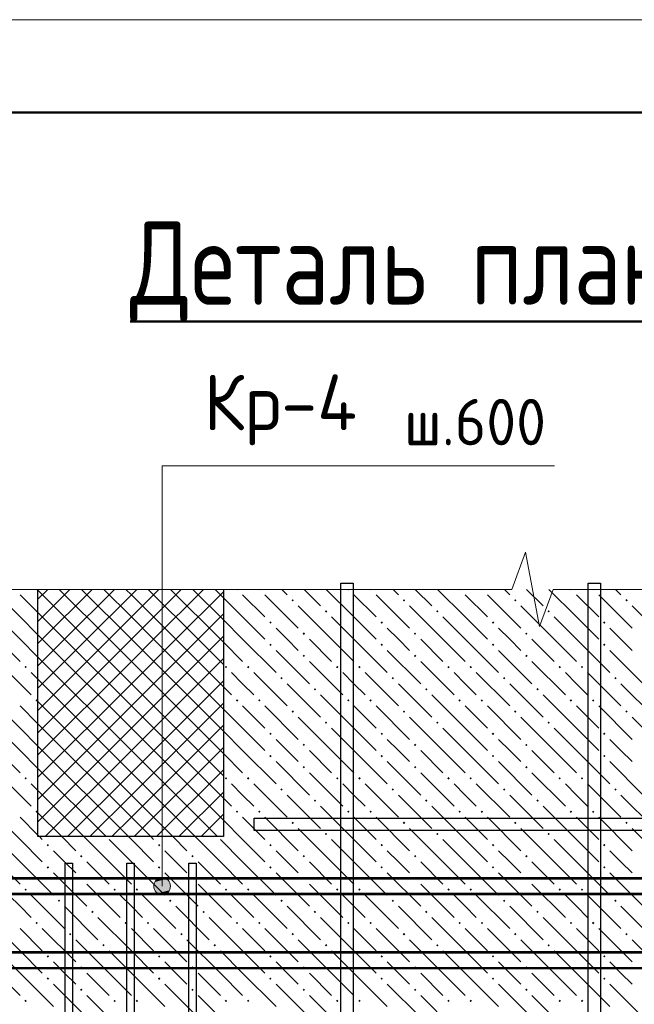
# Model space of a CAD drawing. Header units: millimetres. Extents: x 40580 to 1168286, y -220995 to 81020.
# Tile 278 of 419: x 722313 to 725626, y -91677 to -86368. Entities that reach past the tile are written whole.
import ezdxf

# ---------------------------------------------------------------- set-up
doc = ezdxf.new("R2010")
doc.units = ezdxf.units.MM
for name, color, linetype, lineweight in [('Standard', 7, 'Continuous', 25), ('ЖБ Перекрытие верхний уровень', 7, 'Continuous', 35), ('Позиционная метка номер позиции', 7, 'Continuous', 13), ('Поперечное армирование AW фон', 7, 'Continuous', 25), ('Примечания', 7, 'Continuous', 13), ('Ребро вкладыша арматура S1', 52, 'Continuous', 25), ('Текст_ общее', 7, 'Continuous', 25), ('Фоновоя арматура Х1', 52, 'Continuous', 25)]:
    doc.layers.add(name, color=color, linetype=linetype, lineweight=lineweight)
doc.layers.add('Стилевая поверхн.', color=7, linetype='Continuous')
doc.styles.add('GOST 2.304', font='isocpeur.ttf', dxfattribs={"width": 0.8})
doc.styles.add('GOST 2.304-81', font='txt')

msp = doc.modelspace()

# ---------------------------------------------------------------- hatches: boundary and pattern name
at = {"layer": 'ЖБ Перекрытие верхний уровень', "linetype": 'Continuous', "lineweight": -3, "transparency": 33554687}
for points in [[(722410, -89439.6), (722404.6, -89445), (722399.2, -89439.6)], [(723490, -89439.6), (723484.6, -89445), (723479.2, -89439.6)], [(723610, -89439.6), (723604.6, -89445), (723599.2, -89439.6)], [(724090, -89439.6), (724084.6, -89445), (724079.2, -89439.6)], [(724210, -89439.6), (724204.6, -89445), (724199.2, -89439.6)], [(724690, -89439.6), (724684.6, -89445), (724679.2, -89439.6)], [(724810, -89439.6), (724804.6, -89445), (724799.2, -89439.6)], [(725290, -89439.6), (725284.6, -89445), (725279.2, -89439.6)], [(725410, -89439.6), (725404.6, -89445), (725399.2, -89439.6)], [(723778.1, -89498.5), (723784.6, -89492), (723791.1, -89498.5), (723784.6, -89505)], [(724378.1, -89498.5), (724384.6, -89492), (724391.1, -89498.5), (724384.6, -89505)], [(724978.1, -89498.5), (724984.6, -89492), (724991.1, -89498.5), (724984.6, -89505)], [(725578.1, -89498.5), (725584.6, -89492), (725591.1, -89498.5), (725584.6, -89505)], [(723958.1, -89558.5), (723964.6, -89552), (723971.1, -89558.5), (723964.6, -89565)], [(724558.1, -89558.5), (724564.6, -89552), (724571.1, -89558.5), (724564.6, -89565)], [(725158.1, -89558.5), (725164.6, -89552), (725171.1, -89558.5), (725164.6, -89565)], [(723658.1, -89618.5), (723664.6, -89612), (723671.1, -89618.5), (723664.6, -89625)], [(724258.1, -89618.5), (724264.6, -89612), (724271.1, -89618.5), (724264.6, -89625)], [(724858.1, -89618.5), (724864.6, -89612), (724871.1, -89618.5), (724864.6, -89625)], [(725458.1, -89618.5), (725464.6, -89612), (725471.1, -89618.5), (725464.6, -89625)], [(723838.1, -89678.5), (723844.6, -89672), (723851.1, -89678.5), (723844.6, -89685)], [(724438.1, -89678.5), (724444.6, -89672), (724451.1, -89678.5), (724444.6, -89685)], [(725038.1, -89678.5), (725044.6, -89672), (725051.1, -89678.5), (725044.6, -89685)], [(723658.1, -89738.5), (723664.6, -89732), (723671.1, -89738.5), (723664.6, -89745)], [(724258.1, -89738.5), (724264.6, -89732), (724271.1, -89738.5), (724264.6, -89745)], [(724858.1, -89738.5), (724864.6, -89732), (724871.1, -89738.5), (724864.6, -89745)], [(725458.1, -89738.5), (725464.6, -89732), (725471.1, -89738.5), (725464.6, -89745)], [(723838.1, -89798.5), (723844.6, -89792), (723851.1, -89798.5), (723844.6, -89805)], [(724438.1, -89798.5), (724444.6, -89792), (724451.1, -89798.5), (724444.6, -89805)], [(725038.1, -89798.5), (725044.6, -89792), (725051.1, -89798.5), (725044.6, -89805)], [(722338.1, -89858.5), (722344.6, -89852), (722351.1, -89858.5), (722344.6, -89865)], [(723418.1, -89858.5), (723424.6, -89852), (723431.1, -89858.5), (723424.6, -89865)], [(723538.1, -89858.5), (723544.6, -89852), (723551.1, -89858.5), (723544.6, -89865)], [(724018.1, -89858.5), (724024.6, -89852), (724031.1, -89858.5), (724024.6, -89865)], [(724138.1, -89858.5), (724144.6, -89852), (724151.1, -89858.5), (724144.6, -89865)], [(724618.1, -89858.5), (724624.6, -89852), (724631.1, -89858.5), (724624.6, -89865)], [(724738.1, -89858.5), (724744.6, -89852), (724751.1, -89858.5), (724744.6, -89865)], [(725218.1, -89858.5), (725224.6, -89852), (725231.1, -89858.5), (725224.6, -89865)], [(725338.1, -89858.5), (725344.6, -89852), (725351.1, -89858.5), (725344.6, -89865)], [(723718.1, -89918.5), (723724.6, -89912), (723731.1, -89918.5), (723724.6, -89925)], [(724318.1, -89918.5), (724324.6, -89912), (724331.1, -89918.5), (724324.6, -89925)], [(724918.1, -89918.5), (724924.6, -89912), (724931.1, -89918.5), (724924.6, -89925)], [(725518.1, -89918.5), (725524.6, -89912), (725531.1, -89918.5), (725524.6, -89925)], [(723898.1, -89978.5), (723904.6, -89972), (723911.1, -89978.5), (723904.6, -89985)], [(724498.1, -89978.5), (724504.6, -89972), (724511.1, -89978.5), (724504.6, -89985)], [(725098.1, -89978.5), (725104.6, -89972), (725111.1, -89978.5), (725104.6, -89985)], [(722398.1, -90038.5), (722404.6, -90032), (722410.7, -90038.1), (722410.7, -90038.9), (722404.6, -90045)], [(723478.1, -90038.5), (723484.6, -90032), (723491.1, -90038.5), (723484.6, -90045)], [(723598.1, -90038.5), (723604.6, -90032), (723611.1, -90038.5), (723604.6, -90045)], [(724078.1, -90038.5), (724084.6, -90032), (724091.1, -90038.5), (724084.6, -90045)], [(724198.1, -90038.5), (724204.6, -90032), (724211.1, -90038.5), (724204.6, -90045)], [(724678.1, -90038.5), (724684.6, -90032), (724691.1, -90038.5), (724684.6, -90045)], [(724798.1, -90038.5), (724804.6, -90032), (724811.1, -90038.5), (724804.6, -90045)], [(725278.1, -90038.5), (725284.6, -90032), (725291.1, -90038.5), (725284.6, -90045)], [(725398.1, -90038.5), (725404.6, -90032), (725411.1, -90038.5), (725404.6, -90045)], [(723778.1, -90098.5), (723784.6, -90092), (723791.1, -90098.5), (723784.6, -90105)], [(724378.1, -90098.5), (724384.6, -90092), (724391.1, -90098.5), (724384.6, -90105)], [(724978.1, -90098.5), (724984.6, -90092), (724991.1, -90098.5), (724984.6, -90105)], [(725578.1, -90098.5), (725584.6, -90092), (725591.1, -90098.5), (725584.6, -90105)], [(723958.1, -90158.5), (723964.6, -90152), (723971.1, -90158.5), (723964.6, -90165)], [(724558.1, -90158.5), (724564.6, -90152), (724571.1, -90158.5), (724564.6, -90165)], [(725158.1, -90158.5), (725164.6, -90152), (725171.1, -90158.5), (725164.6, -90165)], [(723658.1, -90218.5), (723664.6, -90212), (723671.1, -90218.5), (723664.6, -90225)], [(724258.1, -90218.5), (724264.6, -90212), (724271.1, -90218.5), (724264.6, -90225)], [(724858.1, -90218.5), (724864.6, -90212), (724871.1, -90218.5), (724864.6, -90225)], [(725458.1, -90218.5), (725464.6, -90212), (725471.1, -90218.5), (725464.6, -90225)], [(723838.1, -90278.5), (723844.6, -90272), (723851.1, -90278.5), (723844.6, -90285)], [(724438.1, -90278.5), (724444.6, -90272), (724451.1, -90278.5), (724444.6, -90285)], [(725038.1, -90278.5), (725044.6, -90272), (725051.1, -90278.5), (725044.6, -90285)], [(723658.1, -90338.5), (723664.6, -90332), (723671.1, -90338.5), (723664.6, -90345)], [(724258.1, -90338.5), (724264.6, -90332), (724271.1, -90338.5), (724264.6, -90345)], [(724858.1, -90338.5), (724864.6, -90332), (724871.1, -90338.5), (724864.6, -90345)], [(725458.1, -90338.5), (725464.6, -90332), (725471.1, -90338.5), (725464.6, -90345)], [(723838.1, -90398.5), (723844.6, -90392), (723851.1, -90398.5), (723844.6, -90405)], [(724438.1, -90398.5), (724444.6, -90392), (724451.1, -90398.5), (724444.6, -90405)], [(725038.1, -90398.5), (725044.6, -90392), (725051.1, -90398.5), (725044.6, -90405)], [(722338.1, -90458.5), (722344.6, -90452), (722351.1, -90458.5), (722344.6, -90465)], [(723418.1, -90458.5), (723424.6, -90452), (723431.1, -90458.5), (723424.6, -90465)], [(723538.1, -90458.5), (723544.6, -90452), (723551.1, -90458.5), (723544.6, -90465)], [(724018.1, -90458.5), (724024.6, -90452), (724031.1, -90458.5), (724024.6, -90465)], [(724138.1, -90458.5), (724144.6, -90452), (724151.1, -90458.5), (724144.6, -90465)], [(724618.1, -90458.5), (724624.6, -90452), (724631.1, -90458.5), (724624.6, -90465)], [(724738.1, -90458.5), (724744.6, -90452), (724751.1, -90458.5), (724744.6, -90465)], [(725218.1, -90458.5), (725224.6, -90452), (725231.1, -90458.5), (725224.6, -90465)], [(725338.1, -90458.5), (725344.6, -90452), (725351.1, -90458.5), (725344.6, -90465)], [(723718.1, -90518.5), (723724.6, -90512), (723731.1, -90518.5), (723724.6, -90525)], [(724318.1, -90518.5), (724324.6, -90512), (724331.1, -90518.5), (724324.6, -90525)], [(724918.1, -90518.5), (724924.6, -90512), (724931.1, -90518.5), (724924.6, -90525)], [(725518.1, -90518.5), (725524.6, -90512), (725531.1, -90518.5), (725524.6, -90525)], [(723898.1, -90578.5), (723904.6, -90572), (723911.1, -90578.5), (723904.6, -90585)], [(724498.1, -90578.5), (724504.6, -90572), (724511.1, -90578.5), (724504.6, -90585)], [(725098.1, -90578.5), (725104.6, -90572), (725111.1, -90578.5), (725104.6, -90585)], [(722398.1, -90638.5), (722404.6, -90632), (722410.7, -90638.1), (722410.7, -90638.9), (722404.6, -90645)], [(723478.1, -90638.5), (723484.6, -90632), (723491.1, -90638.5), (723484.6, -90645)], [(723598.1, -90638.5), (723604.6, -90632), (723611.1, -90638.5), (723604.6, -90645)], [(724078.1, -90638.5), (724084.6, -90632), (724091.1, -90638.5), (724084.6, -90645)], [(724198.1, -90638.5), (724204.6, -90632), (724211.1, -90638.5), (724204.6, -90645)], [(724678.1, -90638.5), (724684.6, -90632), (724691.1, -90638.5), (724684.6, -90645)], [(724798.1, -90638.5), (724804.6, -90632), (724811.1, -90638.5), (724804.6, -90645)], [(725278.1, -90638.5), (725284.6, -90632), (725291.1, -90638.5), (725284.6, -90645)], [(725398.1, -90638.5), (725404.6, -90632), (725411.1, -90638.5), (725404.6, -90645)], [(723778.1, -90698.5), (723784.6, -90692), (723791.1, -90698.5), (723784.6, -90705)], [(724378.1, -90698.5), (724384.6, -90692), (724391.1, -90698.5), (724384.6, -90705)], [(724978.1, -90698.5), (724984.6, -90692), (724991.1, -90698.5), (724984.6, -90705)], [(725578.1, -90698.5), (725584.6, -90692), (725591.1, -90698.5), (725584.6, -90705)], [(723958.1, -90758.5), (723964.6, -90752), (723971.1, -90758.5), (723964.6, -90765)], [(724558.1, -90758.5), (724564.6, -90752), (724571.1, -90758.5), (724564.6, -90765)], [(725158.1, -90758.5), (725164.6, -90752), (725171.1, -90758.5), (725164.6, -90765)], [(722458.1, -90818.5), (722464.6, -90812), (722471.1, -90818.5), (722464.6, -90825)], [(723058.1, -90818.5), (723064.6, -90812), (723071.1, -90818.5), (723064.6, -90825)], [(723658.1, -90818.5), (723664.6, -90812), (723671.1, -90818.5), (723664.6, -90825)], [(724258.1, -90818.5), (724264.6, -90812), (724271.1, -90818.5), (724264.6, -90825)], [(724858.1, -90818.5), (724864.6, -90812), (724871.1, -90818.5), (724864.6, -90825)], [(725458.1, -90818.5), (725464.6, -90812), (725471.1, -90818.5), (725464.6, -90825)], [(722638.1, -90878.5), (722644.6, -90872), (722651.1, -90878.5), (722644.6, -90885)], [(723238.1, -90878.5), (723244.6, -90872), (723251.1, -90878.5), (723244.6, -90885)], [(723838.1, -90878.5), (723844.6, -90872), (723851.1, -90878.5), (723844.6, -90885)], [(724438.1, -90878.5), (724444.6, -90872), (724451.1, -90878.5), (724444.6, -90885)], [(725038.1, -90878.5), (725044.6, -90872), (725051.1, -90878.5), (725044.6, -90885)], [(722458.1, -90938.5), (722464.6, -90932), (722471.1, -90938.5), (722464.6, -90945)], [(723058.1, -90938.5), (723064.6, -90932), (723071.1, -90938.5), (723064.6, -90945)], [(723658.1, -90938.5), (723664.6, -90932), (723671.1, -90938.5), (723664.6, -90945)], [(724258.1, -90938.5), (724264.6, -90932), (724271.1, -90938.5), (724264.6, -90945)], [(724858.1, -90938.5), (724864.6, -90932), (724871.1, -90938.5), (724864.6, -90945)], [(725458.1, -90938.5), (725464.6, -90932), (725471.1, -90938.5), (725464.6, -90945)], [(722638.1, -90998.5), (722644.6, -90992), (722651.1, -90998.5), (722644.6, -91005)], [(723238.1, -90998.5), (723244.6, -90992), (723251.1, -90998.5), (723244.6, -91005)], [(723838.1, -90998.5), (723844.6, -90992), (723851.1, -90998.5), (723844.6, -91005)], [(724438.1, -90998.5), (724444.6, -90992), (724451.1, -90998.5), (724444.6, -91005)], [(725038.1, -90998.5), (725044.6, -90992), (725051.1, -90998.5), (725044.6, -91005)], [(722338.1, -91058.5), (722344.6, -91052), (722351.1, -91058.5), (722344.6, -91065)], [(722818.1, -91058.5), (722824.6, -91052), (722831.1, -91058.5), (722824.6, -91065)], [(722938.1, -91058.5), (722944.6, -91052), (722951.1, -91058.5), (722944.6, -91065)], [(723418.1, -91058.5), (723424.6, -91052), (723431.1, -91058.5), (723424.6, -91065)], [(723538.1, -91058.5), (723544.6, -91052), (723551.1, -91058.5), (723544.6, -91065)], [(724018.1, -91058.5), (724024.6, -91052), (724031.1, -91058.5), (724024.6, -91065)], [(724138.1, -91058.5), (724144.6, -91052), (724151.1, -91058.5), (724144.6, -91065)], [(724618.1, -91058.5), (724624.6, -91052), (724631.1, -91058.5), (724624.6, -91065)], [(724738.1, -91058.5), (724744.6, -91052), (724751.1, -91058.5), (724744.6, -91065)], [(725218.1, -91058.5), (725224.6, -91052), (725231.1, -91058.5), (725224.6, -91065)], [(725338.1, -91058.5), (725344.6, -91052), (725351.1, -91058.5), (725344.6, -91065)], [(722518.1, -91118.5), (722524.6, -91112), (722531.1, -91118.5), (722524.6, -91125)], [(723118.1, -91118.5), (723124.6, -91112), (723131.1, -91118.5), (723124.6, -91125)], [(723718.1, -91118.5), (723724.6, -91112), (723731.1, -91118.5), (723724.6, -91125)], [(724318.1, -91118.5), (724324.6, -91112), (724331.1, -91118.5), (724324.6, -91125)], [(724918.1, -91118.5), (724924.6, -91112), (724931.1, -91118.5), (724924.6, -91125)], [(725518.1, -91118.5), (725524.6, -91112), (725531.1, -91118.5), (725524.6, -91125)], [(722698.1, -91178.5), (722704.6, -91172), (722711.1, -91178.5), (722704.6, -91185)], [(723298.1, -91178.5), (723304.6, -91172), (723311.1, -91178.5), (723304.6, -91185)], [(723898.1, -91178.5), (723904.6, -91172), (723911.1, -91178.5), (723904.6, -91185)], [(724498.1, -91178.5), (724504.6, -91172), (724511.1, -91178.5), (724504.6, -91185)], [(725098.1, -91178.5), (725104.6, -91172), (725111.1, -91178.5), (725104.6, -91185)], [(722398.1, -91238.5), (722404.6, -91232), (722411.1, -91238.5), (722404.6, -91245)], [(722878.1, -91238.5), (722884.6, -91232), (722891.1, -91238.5), (722884.6, -91245)], [(722998.1, -91238.5), (723004.6, -91232), (723011.1, -91238.5), (723004.6, -91245)], [(723478.1, -91238.5), (723484.6, -91232), (723491.1, -91238.5), (723484.6, -91245)], [(723598.1, -91238.5), (723604.6, -91232), (723611.1, -91238.5), (723604.6, -91245)], [(724078.1, -91238.5), (724084.6, -91232), (724091.1, -91238.5), (724084.6, -91245)], [(724198.1, -91238.5), (724204.6, -91232), (724211.1, -91238.5), (724204.6, -91245)], [(724678.1, -91238.5), (724684.6, -91232), (724691.1, -91238.5), (724684.6, -91245)], [(724798.1, -91238.5), (724804.6, -91232), (724811.1, -91238.5), (724804.6, -91245)], [(725278.1, -91238.5), (725284.6, -91232), (725291.1, -91238.5), (725284.6, -91245)], [(725398.1, -91238.5), (725404.6, -91232), (725411.1, -91238.5), (725404.6, -91245)], [(722578.1, -91298.5), (722584.6, -91292), (722591.1, -91298.5), (722584.6, -91305)], [(723178.1, -91298.5), (723184.6, -91292), (723191.1, -91298.5), (723184.6, -91305)], [(723778.1, -91298.5), (723784.6, -91292), (723791.1, -91298.5), (723784.6, -91305)], [(724378.1, -91298.5), (724384.6, -91292), (724391.1, -91298.5), (724384.6, -91305)], [(724978.1, -91298.5), (724984.6, -91292), (724991.1, -91298.5), (724984.6, -91305)], [(725578.1, -91298.5), (725584.6, -91292), (725591.1, -91298.5), (725584.6, -91305)], [(722758.1, -91358.5), (722764.6, -91352), (722771.1, -91358.5), (722764.6, -91365)], [(723358.1, -91358.5), (723364.6, -91352), (723371.1, -91358.5), (723364.6, -91365)], [(723958.1, -91358.5), (723964.6, -91352), (723971.1, -91358.5), (723964.6, -91365)], [(724558.1, -91358.5), (724564.6, -91352), (724571.1, -91358.5), (724564.6, -91365)], [(725158.1, -91358.5), (725164.6, -91352), (725171.1, -91358.5), (725164.6, -91365)], [(722458.1, -91418.5), (722464.6, -91412), (722471.1, -91418.5), (722464.6, -91425)], [(723058.1, -91418.5), (723064.6, -91412), (723071.1, -91418.5), (723064.6, -91425)], [(723658.1, -91418.5), (723664.6, -91412), (723671.1, -91418.5), (723664.6, -91425)], [(724258.1, -91418.5), (724264.6, -91412), (724271.1, -91418.5), (724264.6, -91425)], [(724858.1, -91418.5), (724864.6, -91412), (724871.1, -91418.5), (724864.6, -91425)], [(725458.1, -91418.5), (725464.6, -91412), (725471.1, -91418.5), (725464.6, -91425)], [(722638.1, -91478.5), (722644.6, -91472), (722651.1, -91478.5), (722644.6, -91485)], [(723238.1, -91478.5), (723244.6, -91472), (723251.1, -91478.5), (723244.6, -91485)], [(723838.1, -91478.5), (723844.6, -91472), (723851.1, -91478.5), (723844.6, -91485)], [(724438.1, -91478.5), (724444.6, -91472), (724451.1, -91478.5), (724444.6, -91485)], [(725038.1, -91478.5), (725044.6, -91472), (725051.1, -91478.5), (725044.6, -91485)], [(722458.1, -91538.5), (722464.6, -91532), (722471.1, -91538.5), (722464.6, -91545)], [(723058.1, -91538.5), (723064.6, -91532), (723071.1, -91538.5), (723064.6, -91545)], [(723658.1, -91538.5), (723664.6, -91532), (723671.1, -91538.5), (723664.6, -91545)], [(724258.1, -91538.5), (724264.6, -91532), (724271.1, -91538.5), (724264.6, -91545)], [(724858.1, -91538.5), (724864.6, -91532), (724871.1, -91538.5), (724864.6, -91545)], [(725458.1, -91538.5), (725464.6, -91532), (725471.1, -91538.5), (725464.6, -91545)], [(722638.1, -91598.5), (722644.6, -91592), (722651.1, -91598.5), (722644.6, -91605)], [(723238.1, -91598.5), (723244.6, -91592), (723251.1, -91598.5), (723244.6, -91605)], [(723838.1, -91598.5), (723844.6, -91592), (723851.1, -91598.5), (723844.6, -91605)], [(724438.1, -91598.5), (724444.6, -91592), (724451.1, -91598.5), (724444.6, -91605)], [(725038.1, -91598.5), (725044.6, -91592), (725051.1, -91598.5), (725044.6, -91605)], [(722338.1, -91658.5), (722344.6, -91652), (722351.1, -91658.5), (722344.6, -91665)], [(722818.1, -91658.5), (722824.6, -91652), (722831.1, -91658.5), (722824.6, -91665)], [(722938.1, -91658.5), (722944.6, -91652), (722951.1, -91658.5), (722944.6, -91665)], [(723418.1, -91658.5), (723424.6, -91652), (723431.1, -91658.5), (723424.6, -91665)], [(723538.1, -91658.5), (723544.6, -91652), (723551.1, -91658.5), (723544.6, -91665)], [(724018.1, -91658.5), (724024.6, -91652), (724031.1, -91658.5), (724024.6, -91665)], [(724138.1, -91658.5), (724144.6, -91652), (724151.1, -91658.5), (724144.6, -91665)], [(724618.1, -91658.5), (724624.6, -91652), (724631.1, -91658.5), (724624.6, -91665)], [(724738.1, -91658.5), (724744.6, -91652), (724751.1, -91658.5), (724744.6, -91665)], [(725218.1, -91658.5), (725224.6, -91652), (725231.1, -91658.5), (725224.6, -91665)], [(725338.1, -91658.5), (725344.6, -91652), (725351.1, -91658.5), (725344.6, -91665)]]:
    msp.add_hatch(color=7, dxfattribs=at).paths.add_polyline_path(points, flags=16)
at = {"layer": 'Позиционная метка номер позиции', "linetype": 'Continuous', "lineweight": 13, "transparency": 33554687}
for points in [[(723035.6, -91039.6), (723125.6, -91039.6), (723119.3, -91017.1)], [(723035.6, -91039.6), (723119.3, -91017.1), (723041.9, -91017.1)], [(723041.9, -91017.1), (723119.3, -91017.1), (723103.1, -91000.9)], [(723041.9, -91017.1), (723103.1, -91000.9), (723058.1, -91000.9)], [(723058.1, -91000.9), (723103.1, -91000.9), (723080.6, -90994.6)], [(723041.9, -91062.1), (723125.6, -91039.6), (723035.6, -91039.6)], [(723041.9, -91062.1), (723119.3, -91062.1), (723125.6, -91039.6)], [(723058.1, -91078.3), (723119.3, -91062.1), (723041.9, -91062.1)], [(723058.1, -91078.3), (723103.1, -91078.3), (723119.3, -91062.1)], [(723103.1, -91078.3), (723058.1, -91078.3), (723080.6, -91084.6)]]:
    msp.add_hatch(color=7, dxfattribs=at).paths.add_polyline_path(points)

# ---------------------------------------------------------------- linework, layer by layer
at = {"color": 38, "linetype": 'Continuous', "lineweight": 25, "true_color": 0x5f1e0f, "transparency": 33554687}
msp.add_lwpolyline([(723577.4, -90672.9), (731510.7, -90672.9), (731510.7, -90739.6), (723577.4, -90739.6), (723577.4, -90672.9)], dxfattribs=at)
at = {"layer": 'Standard', "color": 7, "linetype": 'Continuous', "lineweight": 13, "transparency": 33554687}
msp.add_lwpolyline([(711868.3, -128368.4), (741568.3, -128368.4), (741568.3, -86368.4), (711868.3, -86368.4), (711868.3, -128368.4)], close=True, dxfattribs=at)
at = {"layer": 'Standard', "color": 7, "linetype": 'Continuous', "lineweight": 50, "transparency": 33554687}
msp.add_lwpolyline([(713868.3, -86868.4), (741068.3, -86868.4), (741068.3, -127868.4), (713868.3, -127868.4), (713868.3, -86868.4)], close=True, dxfattribs=at)
at = {"layer": 'ЖБ Перекрытие верхний уровень', "color": 9, "linetype": 'Continuous', "lineweight": -3, "true_color": 0xc7c7c7, "transparency": 33554687}
for p, q in [((722314.6, -89588.5), (722165.7, -89439.6)), ((723725.7, -89439.6), (723754.6, -89468.5)), ((723845.7, -89439.6), (723934.6, -89528.5)), ((724114.6, -89588.5), (723965.7, -89439.6)), ((724325.7, -89439.6), (724354.6, -89468.5)), ((724445.7, -89439.6), (724534.6, -89528.5)), ((724714.6, -89588.5), (724565.7, -89439.6)), ((724925.7, -89439.6), (724954.6, -89468.5)), ((725045.7, -89439.6), (725134.6, -89528.5)), ((725314.6, -89588.5), (725165.7, -89439.6)), ((725525.7, -89439.6), (725554.6, -89468.5)), ((722314.6, -89468.5), (722410.7, -89564.7)), ((723514.6, -89588.5), (723410.7, -89484.7)), ((723514.6, -89468.5), (723634.6, -89588.5)), ((723634.6, -89468.5), (723814.6, -89648.5)), ((724114.6, -89468.5), (724234.6, -89588.5)), ((724234.6, -89468.5), (724414.6, -89648.5)), ((724714.6, -89468.5), (724834.6, -89588.5)), ((724834.6, -89468.5), (725014.6, -89648.5)), ((725314.6, -89468.5), (725434.6, -89588.5)), ((725434.6, -89468.5), (725614.6, -89648.5)), ((723994.6, -89708.5), (723814.6, -89528.5)), ((724594.6, -89708.5), (724414.6, -89528.5)), ((725194.6, -89708.5), (725014.6, -89528.5)), ((725794.6, -89708.5), (725614.6, -89528.5)), ((722194.6, -89588.5), (722314.6, -89708.5)), ((722314.6, -89588.5), (722410.7, -89684.7)), ((723514.6, -89588.5), (723634.6, -89708.5)), ((723994.6, -89588.5), (724114.6, -89708.5)), ((724114.6, -89588.5), (724234.6, -89708.5)), ((724594.6, -89588.5), (724714.6, -89708.5)), ((724714.6, -89588.5), (724834.6, -89708.5)), ((725194.6, -89588.5), (725314.6, -89708.5)), ((725314.6, -89588.5), (725434.6, -89708.5)), ((723410.7, -89604.7), (723514.6, -89708.5)), ((723754.6, -89708.5), (723694.6, -89648.5)), ((724354.6, -89708.5), (724294.6, -89648.5)), ((724954.6, -89708.5), (724894.6, -89648.5)), ((725554.6, -89708.5), (725494.6, -89648.5)), ((722194.6, -89708.5), (722314.6, -89828.5)), ((722314.6, -89708.5), (722410.7, -89804.7)), ((723514.6, -89708.5), (723694.6, -89888.5)), ((723814.6, -89768.5), (723754.6, -89708.5)), ((723874.6, -89708.5), (723994.6, -89828.5)), ((723994.6, -89708.5), (724114.6, -89828.5)), ((724114.6, -89708.5), (724294.6, -89888.5)), ((724414.6, -89768.5), (724354.6, -89708.5)), ((724474.6, -89708.5), (724594.6, -89828.5)), ((724594.6, -89708.5), (724714.6, -89828.5)), ((724714.6, -89708.5), (724894.6, -89888.5)), ((725014.6, -89768.5), (724954.6, -89708.5)), ((725074.6, -89708.5), (725194.6, -89828.5)), ((725194.6, -89708.5), (725314.6, -89828.5)), ((725314.6, -89708.5), (725494.6, -89888.5)), ((725614.6, -89768.5), (725554.6, -89708.5)), ((723410.7, -89724.7), (723514.6, -89828.5)), ((723694.6, -89768.5), (723874.6, -89948.5)), ((724294.6, -89768.5), (724474.6, -89948.5)), ((724894.6, -89768.5), (725074.6, -89948.5)), ((725494.6, -89768.5), (725674.6, -89948.5)), ((723874.6, -89828.5), (724054.6, -90008.5)), ((724474.6, -89828.5), (724654.6, -90008.5)), ((725074.6, -89828.5), (725254.6, -90008.5)), ((722314.6, -89948.5), (722254.6, -89888.5)), ((722374.6, -89888.5), (722410.7, -89924.7)), ((723514.6, -89948.5), (723454.6, -89888.5)), ((723574.6, -89888.5), (723754.6, -90068.5)), ((724114.6, -89948.5), (724054.6, -89888.5)), ((724174.6, -89888.5), (724354.6, -90068.5)), ((724714.6, -89948.5), (724654.6, -89888.5)), ((724774.6, -89888.5), (724954.6, -90068.5)), ((725314.6, -89948.5), (725254.6, -89888.5)), ((725374.6, -89888.5), (725554.6, -90068.5)), ((722374.6, -90008.5), (722314.6, -89948.5)), ((723410.7, -89964.7), (723454.6, -90008.5)), ((723574.6, -90008.5), (723514.6, -89948.5)), ((723754.6, -89948.5), (723934.6, -90128.5)), ((724174.6, -90008.5), (724114.6, -89948.5)), ((724354.6, -89948.5), (724534.6, -90128.5)), ((724774.6, -90008.5), (724714.6, -89948.5)), ((724954.6, -89948.5), (725134.6, -90128.5)), ((725374.6, -90008.5), (725314.6, -89948.5)), ((725554.6, -89948.5), (725734.6, -90128.5)), ((722314.6, -90188.5), (722134.6, -90008.5)), ((724114.6, -90188.5), (723934.6, -90008.5)), ((724714.6, -90188.5), (724534.6, -90008.5)), ((725314.6, -90188.5), (725134.6, -90008.5)), ((722314.6, -90068.5), (722410.7, -90164.7)), ((723514.6, -90068.5), (723634.6, -90188.5)), ((723634.6, -90068.5), (723814.6, -90248.5)), ((724114.6, -90068.5), (724234.6, -90188.5)), ((724234.6, -90068.5), (724414.6, -90248.5)), ((724714.6, -90068.5), (724834.6, -90188.5)), ((724834.6, -90068.5), (725014.6, -90248.5)), ((725314.6, -90068.5), (725434.6, -90188.5)), ((725434.6, -90068.5), (725614.6, -90248.5)), ((723514.6, -90188.5), (723410.7, -90084.7)), ((723994.6, -90308.5), (723814.6, -90128.5)), ((724594.6, -90308.5), (724414.6, -90128.5)), ((725194.6, -90308.5), (725014.6, -90128.5)), ((725794.6, -90308.5), (725614.6, -90128.5)), ((722194.6, -90188.5), (722314.6, -90308.5)), ((722314.6, -90188.5), (722410.7, -90284.7)), ((723410.7, -90204.7), (723514.6, -90308.5)), ((723514.6, -90188.5), (723634.6, -90308.5)), ((723994.6, -90188.5), (724114.6, -90308.5)), ((724114.6, -90188.5), (724234.6, -90308.5)), ((724594.6, -90188.5), (724714.6, -90308.5)), ((724714.6, -90188.5), (724834.6, -90308.5)), ((725194.6, -90188.5), (725314.6, -90308.5)), ((725314.6, -90188.5), (725434.6, -90308.5)), ((723754.6, -90308.5), (723694.6, -90248.5)), ((724354.6, -90308.5), (724294.6, -90248.5)), ((724954.6, -90308.5), (724894.6, -90248.5)), ((725554.6, -90308.5), (725494.6, -90248.5)), ((722194.6, -90308.5), (722314.6, -90428.5)), ((722314.6, -90308.5), (722410.7, -90404.7)), ((723410.7, -90324.7), (723514.6, -90428.5)), ((723514.6, -90308.5), (723694.6, -90488.5)), ((723814.6, -90368.5), (723754.6, -90308.5)), ((723874.6, -90308.5), (723994.6, -90428.5)), ((723994.6, -90308.5), (724114.6, -90428.5)), ((724114.6, -90308.5), (724294.6, -90488.5)), ((724414.6, -90368.5), (724354.6, -90308.5)), ((724474.6, -90308.5), (724594.6, -90428.5)), ((724594.6, -90308.5), (724714.6, -90428.5)), ((724714.6, -90308.5), (724894.6, -90488.5)), ((725014.6, -90368.5), (724954.6, -90308.5)), ((725074.6, -90308.5), (725194.6, -90428.5)), ((725194.6, -90308.5), (725314.6, -90428.5)), ((725314.6, -90308.5), (725494.6, -90488.5)), ((725614.6, -90368.5), (725554.6, -90308.5)), ((723694.6, -90368.5), (723874.6, -90548.5)), ((724294.6, -90368.5), (724474.6, -90548.5)), ((724894.6, -90368.5), (725074.6, -90548.5)), ((725494.6, -90368.5), (725674.6, -90548.5)), ((723874.6, -90428.5), (724054.6, -90608.5)), ((724474.6, -90428.5), (724654.6, -90608.5)), ((725074.6, -90428.5), (725254.6, -90608.5)), ((722314.6, -90548.5), (722254.6, -90488.5)), ((722374.6, -90488.5), (722410.7, -90524.7)), ((723514.6, -90548.5), (723454.6, -90488.5)), ((723574.6, -90488.5), (723754.6, -90668.5)), ((724114.6, -90548.5), (724054.6, -90488.5)), ((724174.6, -90488.5), (724354.6, -90668.5)), ((724714.6, -90548.5), (724654.6, -90488.5)), ((724774.6, -90488.5), (724954.6, -90668.5)), ((725314.6, -90548.5), (725254.6, -90488.5)), ((725374.6, -90488.5), (725554.6, -90668.5)), ((722374.6, -90608.5), (722314.6, -90548.5)), ((723574.6, -90608.5), (723514.6, -90548.5)), ((723754.6, -90548.5), (723934.6, -90728.5)), ((724174.6, -90608.5), (724114.6, -90548.5)), ((724354.6, -90548.5), (724534.6, -90728.5)), ((724774.6, -90608.5), (724714.6, -90548.5)), ((724954.6, -90548.5), (725134.6, -90728.5)), ((725374.6, -90608.5), (725314.6, -90548.5)), ((725554.6, -90548.5), (725734.6, -90728.5)), ((722314.6, -90788.5), (722134.6, -90608.5)), ((723410.7, -90564.7), (723454.6, -90608.5)), ((724114.6, -90788.5), (723934.6, -90608.5)), ((724714.6, -90788.5), (724534.6, -90608.5)), ((725314.6, -90788.5), (725134.6, -90608.5)), ((722314.6, -90668.5), (722410.7, -90764.7)), ((723514.6, -90788.5), (723410.7, -90684.7)), ((723514.6, -90668.5), (723634.6, -90788.5)), ((723634.6, -90668.5), (723814.6, -90848.5)), ((724114.6, -90668.5), (724234.6, -90788.5)), ((724234.6, -90668.5), (724414.6, -90848.5)), ((724714.6, -90668.5), (724834.6, -90788.5)), ((724834.6, -90668.5), (725014.6, -90848.5)), ((725314.6, -90668.5), (725434.6, -90788.5)), ((725434.6, -90668.5), (725614.6, -90848.5)), ((723994.6, -90908.5), (723814.6, -90728.5)), ((724594.6, -90908.5), (724414.6, -90728.5)), ((725194.6, -90908.5), (725014.6, -90728.5)), ((725794.6, -90908.5), (725614.6, -90728.5)), ((722194.6, -90788.5), (722314.6, -90908.5)), ((722314.6, -90788.5), (722434.6, -90908.5)), ((722419, -90772.9), (722434.6, -90788.5)), ((722539, -90772.9), (722614.6, -90848.5)), ((722794.6, -90908.5), (722659, -90772.9)), ((722794.6, -90788.5), (722914.6, -90908.5)), ((722914.6, -90788.5), (722899, -90772.9)), ((722914.6, -90788.5), (723034.6, -90908.5)), ((723019, -90772.9), (723034.6, -90788.5)), ((723139, -90772.9), (723214.6, -90848.5)), ((723394.6, -90908.5), (723259, -90772.9)), ((723394.6, -90788.5), (723514.6, -90908.5)), ((723514.6, -90788.5), (723634.6, -90908.5)), ((723994.6, -90788.5), (724114.6, -90908.5)), ((724114.6, -90788.5), (724234.6, -90908.5)), ((724594.6, -90788.5), (724714.6, -90908.5)), ((724714.6, -90788.5), (724834.6, -90908.5)), ((725194.6, -90788.5), (725314.6, -90908.5)), ((725314.6, -90788.5), (725434.6, -90908.5)), ((722554.6, -90908.5), (722494.6, -90848.5)), ((723154.6, -90908.5), (723094.6, -90848.5)), ((723754.6, -90908.5), (723694.6, -90848.5)), ((724354.6, -90908.5), (724294.6, -90848.5)), ((724954.6, -90908.5), (724894.6, -90848.5)), ((725554.6, -90908.5), (725494.6, -90848.5)), ((722194.6, -90908.5), (722314.6, -91028.5)), ((722314.6, -90908.5), (722494.6, -91088.5)), ((722614.6, -90968.5), (722554.6, -90908.5)), ((722674.6, -90908.5), (722794.6, -91028.5)), ((722794.6, -90908.5), (722914.6, -91028.5)), ((722914.6, -90908.5), (723094.6, -91088.5)), ((723214.6, -90968.5), (723154.6, -90908.5)), ((723274.6, -90908.5), (723394.6, -91028.5)), ((723394.6, -90908.5), (723514.6, -91028.5)), ((723514.6, -90908.5), (723694.6, -91088.5)), ((723814.6, -90968.5), (723754.6, -90908.5)), ((723874.6, -90908.5), (723994.6, -91028.5)), ((723994.6, -90908.5), (724114.6, -91028.5)), ((724114.6, -90908.5), (724294.6, -91088.5)), ((724414.6, -90968.5), (724354.6, -90908.5)), ((724474.6, -90908.5), (724594.6, -91028.5)), ((724594.6, -90908.5), (724714.6, -91028.5)), ((724714.6, -90908.5), (724894.6, -91088.5)), ((725014.6, -90968.5), (724954.6, -90908.5)), ((725074.6, -90908.5), (725194.6, -91028.5)), ((725194.6, -90908.5), (725314.6, -91028.5)), ((725314.6, -90908.5), (725494.6, -91088.5)), ((725614.6, -90968.5), (725554.6, -90908.5)), ((722494.6, -90968.5), (722674.6, -91148.5)), ((723094.6, -90968.5), (723274.6, -91148.5)), ((723694.6, -90968.5), (723874.6, -91148.5)), ((724294.6, -90968.5), (724474.6, -91148.5)), ((724894.6, -90968.5), (725074.6, -91148.5)), ((725494.6, -90968.5), (725674.6, -91148.5)), ((722674.6, -91028.5), (722854.6, -91208.5)), ((723274.6, -91028.5), (723454.6, -91208.5)), ((723874.6, -91028.5), (724054.6, -91208.5)), ((724474.6, -91028.5), (724654.6, -91208.5)), ((725074.6, -91028.5), (725254.6, -91208.5)), ((722314.6, -91148.5), (722254.6, -91088.5)), ((722374.6, -91088.5), (722554.6, -91268.5)), ((722914.6, -91148.5), (722854.6, -91088.5)), ((722974.6, -91088.5), (723154.6, -91268.5)), ((723514.6, -91148.5), (723454.6, -91088.5)), ((723574.6, -91088.5), (723754.6, -91268.5)), ((724114.6, -91148.5), (724054.6, -91088.5)), ((724174.6, -91088.5), (724354.6, -91268.5)), ((724714.6, -91148.5), (724654.6, -91088.5)), ((724774.6, -91088.5), (724954.6, -91268.5)), ((725314.6, -91148.5), (725254.6, -91088.5)), ((725374.6, -91088.5), (725554.6, -91268.5)), ((722374.6, -91208.5), (722314.6, -91148.5)), ((722554.6, -91148.5), (722734.6, -91328.5)), ((722974.6, -91208.5), (722914.6, -91148.5)), ((723154.6, -91148.5), (723334.6, -91328.5)), ((723574.6, -91208.5), (723514.6, -91148.5)), ((723754.6, -91148.5), (723934.6, -91328.5)), ((724174.6, -91208.5), (724114.6, -91148.5)), ((724354.6, -91148.5), (724534.6, -91328.5)), ((724774.6, -91208.5), (724714.6, -91148.5)), ((724954.6, -91148.5), (725134.6, -91328.5)), ((725374.6, -91208.5), (725314.6, -91148.5)), ((725554.6, -91148.5), (725734.6, -91328.5)), ((722314.6, -91388.5), (722134.6, -91208.5)), ((722914.6, -91388.5), (722734.6, -91208.5)), ((723514.6, -91388.5), (723334.6, -91208.5)), ((724114.6, -91388.5), (723934.6, -91208.5)), ((724714.6, -91388.5), (724534.6, -91208.5)), ((725314.6, -91388.5), (725134.6, -91208.5)), ((722314.6, -91268.5), (722434.6, -91388.5)), ((722434.6, -91268.5), (722614.6, -91448.5)), ((722914.6, -91268.5), (723034.6, -91388.5)), ((723034.6, -91268.5), (723214.6, -91448.5)), ((723514.6, -91268.5), (723634.6, -91388.5)), ((723634.6, -91268.5), (723814.6, -91448.5)), ((724114.6, -91268.5), (724234.6, -91388.5)), ((724234.6, -91268.5), (724414.6, -91448.5)), ((724714.6, -91268.5), (724834.6, -91388.5)), ((724834.6, -91268.5), (725014.6, -91448.5)), ((725314.6, -91268.5), (725434.6, -91388.5)), ((725434.6, -91268.5), (725614.6, -91448.5)), ((722794.6, -91508.5), (722614.6, -91328.5)), ((723394.6, -91508.5), (723214.6, -91328.5)), ((723994.6, -91508.5), (723814.6, -91328.5)), ((724594.6, -91508.5), (724414.6, -91328.5)), ((725194.6, -91508.5), (725014.6, -91328.5)), ((725794.6, -91508.5), (725614.6, -91328.5)), ((722194.6, -91388.5), (722314.6, -91508.5)), ((722314.6, -91388.5), (722434.6, -91508.5)), ((722794.6, -91388.5), (722914.6, -91508.5)), ((722914.6, -91388.5), (723034.6, -91508.5)), ((723394.6, -91388.5), (723514.6, -91508.5)), ((723514.6, -91388.5), (723634.6, -91508.5)), ((723994.6, -91388.5), (724114.6, -91508.5)), ((724114.6, -91388.5), (724234.6, -91508.5)), ((724594.6, -91388.5), (724714.6, -91508.5)), ((724714.6, -91388.5), (724834.6, -91508.5)), ((725194.6, -91388.5), (725314.6, -91508.5)), ((725314.6, -91388.5), (725434.6, -91508.5)), ((722554.6, -91508.5), (722494.6, -91448.5)), ((723154.6, -91508.5), (723094.6, -91448.5)), ((723754.6, -91508.5), (723694.6, -91448.5)), ((724354.6, -91508.5), (724294.6, -91448.5)), ((724954.6, -91508.5), (724894.6, -91448.5)), ((725554.6, -91508.5), (725494.6, -91448.5)), ((722194.6, -91508.5), (722314.6, -91628.5)), ((722314.6, -91508.5), (722494.6, -91688.5)), ((722614.6, -91568.5), (722554.6, -91508.5)), ((722674.6, -91508.5), (722794.6, -91628.5)), ((722794.6, -91508.5), (722914.6, -91628.5)), ((722914.6, -91508.5), (723094.6, -91688.5)), ((723214.6, -91568.5), (723154.6, -91508.5)), ((723274.6, -91508.5), (723394.6, -91628.5)), ((723394.6, -91508.5), (723514.6, -91628.5)), ((723514.6, -91508.5), (723694.6, -91688.5)), ((723814.6, -91568.5), (723754.6, -91508.5)), ((723874.6, -91508.5), (723994.6, -91628.5)), ((723994.6, -91508.5), (724114.6, -91628.5)), ((724114.6, -91508.5), (724294.6, -91688.5)), ((724414.6, -91568.5), (724354.6, -91508.5)), ((724474.6, -91508.5), (724594.6, -91628.5)), ((724594.6, -91508.5), (724714.6, -91628.5)), ((724714.6, -91508.5), (724894.6, -91688.5)), ((725014.6, -91568.5), (724954.6, -91508.5)), ((725074.6, -91508.5), (725194.6, -91628.5)), ((725194.6, -91508.5), (725314.6, -91628.5)), ((725314.6, -91508.5), (725494.6, -91688.5)), ((725614.6, -91568.5), (725554.6, -91508.5)), ((722494.6, -91568.5), (722674.6, -91748.5)), ((723094.6, -91568.5), (723274.6, -91748.5)), ((723694.6, -91568.5), (723874.6, -91748.5)), ((724294.6, -91568.5), (724474.6, -91748.5)), ((724894.6, -91568.5), (725074.6, -91748.5)), ((725494.6, -91568.5), (725674.6, -91748.5)), ((722674.6, -91628.5), (722854.6, -91808.5)), ((723274.6, -91628.5), (723454.6, -91808.5)), ((723874.6, -91628.5), (724054.6, -91808.5)), ((724474.6, -91628.5), (724654.6, -91808.5)), ((725074.6, -91628.5), (725254.6, -91808.5))]:
    msp.add_line(p, q, dxfattribs=at)
at = {"layer": 'ЖБ Перекрытие верхний уровень', "color": 7, "linetype": 'Continuous', "lineweight": -3, "transparency": 33554687}
for p, q in [((722410.7, -90772.9), (722410.7, -89439.6)), ((723410.7, -89439.6), (723410.7, -90772.9)), ((723410.7, -90772.9), (722410.7, -90772.9))]:
    msp.add_line(p, q, dxfattribs=at)
at = {"layer": 'Позиционная метка номер позиции', "color": 7, "linetype": 'Continuous', "lineweight": 13, "transparency": 33554687}
for p, q in [((723080.6, -90994.6), (723080.6, -90994.6)), ((723035.6, -91039.6), (723035.6, -91039.6)), ((723080.6, -91084.6), (723080.6, -91084.6)), ((723125.6, -91039.6), (723125.6, -91039.6))]:
    msp.add_line(p, q, dxfattribs=at)
msp.add_lwpolyline([(723080.6, -91039.6), (723080.6, -88772.9), (725195.3, -88772.9)], dxfattribs=at)
msp.add_circle((723080.6, -91039.6), 45, dxfattribs=at)
at = {"layer": 'Поперечное армирование AW фон', "color": 7, "linetype": 'Continuous', "lineweight": -3, "transparency": 33554687}
for points in [[(722557.4, -91962.9), (722557.4, -90916.3), (722597.4, -90916.3), (722597.4, -91962.9), (722557.4, -91962.9)], [(722890.7, -91962.9), (722890.7, -90916.3), (722930.7, -90916.3), (722930.7, -91962.9), (722890.7, -91962.9)], [(723224.1, -91962.9), (723224.1, -90916.3), (723264.1, -90916.3), (723264.1, -91962.9), (723224.1, -91962.9)]]:
    msp.add_lwpolyline(points, dxfattribs=at)
at = {"layer": 'Примечания', "color": 7, "linetype": 'Continuous', "lineweight": 13, "transparency": 33554687}
for p, q in [((725040.1, -89239.6), (724965.4, -89439.6)), ((725114.7, -89639.6), (725040.1, -89239.6)), ((723210.7, -89439.6), (721456.1, -89439.6)), ((724965.4, -89439.6), (723210.7, -89439.6)), ((725189.4, -89439.6), (725114.7, -89639.6)), ((726944.1, -89439.6), (725189.4, -89439.6))]:
    msp.add_line(p, q, dxfattribs=at)
at = {"layer": 'Ребро вкладыша арматура S1', "color": 7, "linetype": 'Continuous', "lineweight": 25, "transparency": 33554687}
for points in [[(729410.7, -91086.3), (716410.7, -91086.3), (716410.7, -90992.9), (729410.7, -90992.9), (729410.7, -91086.3)], [(729410.7, -91079.6), (716410.7, -91079.6), (716410.7, -90999.6), (729410.7, -90999.6), (729410.7, -91079.6)], [(729410.7, -91486.3), (716410.7, -91486.3), (716410.7, -91392.9), (729410.7, -91392.9), (729410.7, -91486.3)], [(729410.7, -91479.6), (716410.7, -91479.6), (716410.7, -91399.6), (729410.7, -91399.6), (729410.7, -91479.6)]]:
    msp.add_lwpolyline(points, dxfattribs=at)
at = {"layer": 'Стилевая поверхн.', "color": 252, "linetype": 'Continuous', "lineweight": 13, "true_color": 0x8f8f8f, "transparency": 33554687}
for p, q in [((722410.7, -89492.4), (722463.6, -89439.6)), ((722410.7, -89612.4), (722583.6, -89439.6)), ((722410.7, -89444.7), (722674.6, -89708.5)), ((722434.6, -89708.5), (722703.5, -89439.6)), ((722525.7, -89439.6), (722794.6, -89708.5)), ((722554.6, -89708.5), (722823.5, -89439.6)), ((722645.7, -89439.6), (722914.6, -89708.5)), ((722765.7, -89439.6), (722914.6, -89588.5)), ((722885.7, -89439.6), (722914.6, -89468.5)), ((722914.6, -89468.5), (722943.5, -89439.6)), ((722914.6, -89588.5), (723063.6, -89439.6)), ((722914.6, -89708.5), (723183.6, -89439.6)), ((723005.7, -89439.6), (723274.6, -89708.5)), ((723034.6, -89708.5), (723303.5, -89439.6)), ((723125.7, -89439.6), (723394.6, -89708.5)), ((723245.7, -89439.6), (723410.7, -89604.7)), ((723365.7, -89439.6), (723410.7, -89484.7)), ((722674.6, -89708.5), (722914.6, -89468.5)), ((722914.6, -89468.5), (723154.6, -89708.5)), ((723154.6, -89708.5), (723410.7, -89452.4)), ((722410.7, -89564.7), (722554.6, -89708.5)), ((722794.6, -89708.5), (722914.6, -89588.5)), ((722914.6, -89588.5), (723034.6, -89708.5)), ((723274.6, -89708.5), (723410.7, -89572.4)), ((722410.7, -89684.7), (722434.6, -89708.5)), ((722410.7, -89732.4), (722434.6, -89708.5)), ((722410.7, -89852.4), (722554.6, -89708.5)), ((722410.7, -89972.4), (722674.6, -89708.5)), ((722410.7, -90092.4), (722794.6, -89708.5)), ((722410.7, -90212.4), (722914.6, -89708.5)), ((722434.6, -89708.5), (722914.6, -90188.5)), ((722554.6, -89708.5), (722914.6, -90068.5)), ((722674.6, -89708.5), (722914.6, -89948.5)), ((722794.6, -89708.5), (722914.6, -89828.5)), ((722914.6, -89828.5), (723034.6, -89708.5)), ((722914.6, -89948.5), (723154.6, -89708.5)), ((722914.6, -90068.5), (723274.6, -89708.5)), ((722914.6, -90188.5), (723394.6, -89708.5)), ((722914.6, -89708.5), (723410.7, -90204.7)), ((723034.6, -89708.5), (723410.7, -90084.7)), ((723154.6, -89708.5), (723410.7, -89964.7)), ((723274.6, -89708.5), (723410.7, -89844.7)), ((723394.6, -89708.5), (723410.7, -89692.4)), ((723394.6, -89708.5), (723410.7, -89724.7)), ((722410.7, -89804.7), (722914.6, -90308.5)), ((722914.6, -90308.5), (723410.7, -89812.4)), ((722410.7, -90332.4), (722914.6, -89828.5)), ((722914.6, -89828.5), (723410.7, -90324.6)), ((722410.7, -89924.7), (722914.6, -90428.5)), ((722410.7, -90452.4), (722914.6, -89948.5)), ((722914.6, -90428.5), (723410.7, -89932.4)), ((722914.6, -89948.5), (723410.7, -90444.7)), ((722410.7, -90044.7), (722914.6, -90548.5)), ((722410.7, -90572.4), (722914.6, -90068.5)), ((722914.6, -90548.5), (723410.7, -90052.4)), ((722914.6, -90068.5), (723410.7, -90564.7)), ((722410.7, -90164.7), (722914.6, -90668.5)), ((722914.6, -90668.5), (723410.7, -90172.4)), ((722410.7, -90692.4), (722914.6, -90188.5)), ((722914.6, -90188.5), (723410.7, -90684.7)), ((722410.7, -90284.7), (722899, -90772.9)), ((722930.2, -90772.9), (723410.7, -90292.4)), ((722450.2, -90772.9), (722914.6, -90308.5)), ((722914.6, -90308.5), (723379, -90772.9)), ((722410.7, -90404.7), (722779, -90772.9)), ((722570.2, -90772.9), (722914.6, -90428.5)), ((722914.6, -90428.5), (723259, -90772.9)), ((723050.2, -90772.9), (723410.7, -90412.4)), ((722410.7, -90524.7), (722659, -90772.9)), ((722690.2, -90772.9), (722914.6, -90548.5)), ((722914.6, -90548.5), (723139, -90772.9)), ((723170.2, -90772.9), (723410.7, -90532.4)), ((722410.7, -90644.7), (722539, -90772.9)), ((723290.2, -90772.9), (723410.7, -90652.4)), ((722810.2, -90772.9), (722914.6, -90668.5)), ((722914.6, -90668.5), (723019, -90772.9)), ((722410.7, -90764.7), (722419, -90772.9)), ((723410.2, -90772.9), (723410.7, -90772.4))]:
    msp.add_line(p, q, dxfattribs=at)
at = {"layer": 'Фоновоя арматура Х1', "color": 251, "linetype": 'Continuous', "lineweight": -3, "true_color": 0x656565, "transparency": 33554687}
for points in [[(724110.7, -89406.2), (724110.7, -97472.9), (724044.1, -97472.9), (724044.1, -89406.2), (724110.7, -89406.2)], [(724110.7, -89406.2), (724110.7, -97472.9), (724044.1, -97472.9), (724044.1, -89406.2), (724110.7, -89406.2)], [(725444.1, -89406.2), (725444.1, -97472.9), (725377.4, -97472.9), (725377.4, -89406.2), (725444.1, -89406.2)], [(725444.1, -89406.2), (725444.1, -97472.9), (725377.4, -97472.9), (725377.4, -89406.2), (725444.1, -89406.2)]]:
    msp.add_lwpolyline(points, dxfattribs=at)

# ---------------------------------------------------------------- texts
at = {"layer": 'Примечания', "color": 7, "linetype": 'Continuous', "lineweight": 25, "transparency": 33554687, "attachment_point": 7, "style": 'GOST 2.304'}
for s, insert, char_height, width in [('\\W0.95;Кр-4 ', (723305.2, -88662.9), 300, 1222.166), ('\\W0.94;ш.600', (724385.2, -88662.9), 250, 943.025)]:
    msp.add_mtext(s, dxfattribs=dict(at, insert=insert, char_height=char_height, width=width))
at = {"layer": 'Текст_ общее', "color": 7, "linetype": 'Continuous', "lineweight": 50, "transparency": 33554687, "insert": (722908.2, -87997.9), "char_height": 450, "width": 4222.015, "attachment_point": 7, "style": 'GOST 2.304-81'}
msp.add_mtext('{\\LДеталь\\~плана\\~№1}', dxfattribs=at)

doc.saveas('drawing.dxf')
